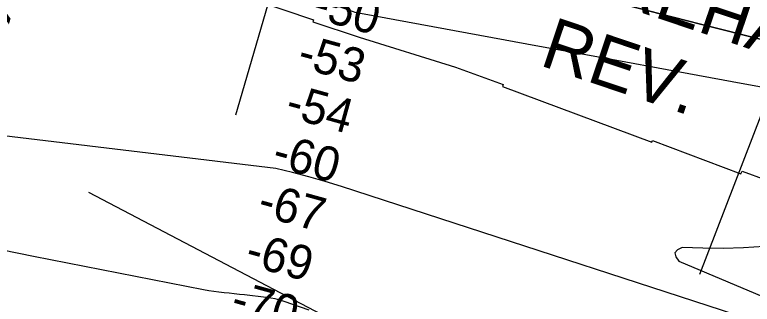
# Model space of a CAD drawing. Extents: x 3567028 to 3605064, y 510945 to 536587.
# Drawn here: x 3590344 to 3591788, y 523913 to 524480 of the extents above; entities that cross this region are included whole.
import ezdxf

# ---------------------------------------------------------------- set-up
doc = ezdxf.new("R2010")
doc.units = 0
for name, color, linetype in [('V-CHAN-NAID', 7, 'Continuous'), ('V-RIVR-RANG', 7, 'Continuous'), ('V-RRAP-RVMT', 7, 'Continuous'), ('V-RRAP-RVMT-IDEN', 7, 'Continuous'), ('V-TOPO-DPTH', 7, 'Continuous'), ('V-TOPO-MAJR', 7, 'Continuous'), ('V-TOPO-MINR', 7, 'Continuous')]:
    doc.layers.add(name, color=color, linetype=linetype)

msp = doc.modelspace()

# ---------------------------------------------------------------- linework, layer by layer
at = {"layer": 'V-CHAN-NAID'}
msp.add_line((3591485.8, 523610.5), (3590489, 524132.4), dxfattribs=at)
at = {"layer": 'V-RIVR-RANG'}
for p, q in [((3591029.4, 525147.4), (3590776.1, 524283.8)), ((3592000.5, 524793.2), (3591685, 523971.7))]:
    msp.add_line(p, q, dxfattribs=at)
at = {"layer": 'V-RRAP-RVMT'}
msp.add_lwpolyline([(3590830.9, 525075.3), (3590709.3, 524629.6), (3590833.5, 524595.6), (3590806.9, 524511.8), (3590928.8, 524470.4), (3590927.7, 524466.5), (3591018.7, 524435.9), (3591207.3, 524377.7), (3591300.2, 524343.3), (3591299.2, 524339.9), (3591591.3, 524231), (3591592.6, 524233.8), (3591765.7, 524168.7), (3591768.6, 524174), (3591907.4, 524123.1), (3591913.5, 524138.8), (3592048.9, 524092.3)], dxfattribs=at)
at = {"layer": 'V-TOPO-DPTH'}
for points in [[(3590320.4, 524814.3), (3590441.9, 524782.4), (3590563.7, 524751.3), (3590685.7, 524721.3), (3590808, 524692), (3590998.8, 524647.3), (3591025.7, 524640.8), (3591052.5, 524634), (3591079.3, 524626.9), (3591105.9, 524619.6), (3591305.8, 524563.3), (3591432.5, 524528.3), (3591559.5, 524494.2), (3591686.8, 524461.4), (3591814.3, 524429.5), (3592146.6, 524348.2), (3592168.7, 524343), (3592190.9, 524337.9), (3592213.2, 524333.2), (3592235.5, 524328.7), (3592400.3, 524296.6), (3592505, 524275.9), (3592609.6, 524254.9)], [(3592609.6, 524254.9), (3592505, 524275.9), (3592400.3, 524296.6), (3592235.5, 524328.7), (3592213.2, 524333.2), (3592190.9, 524337.9), (3592168.7, 524343), (3592146.6, 524348.2), (3591814.3, 524429.5), (3591686.8, 524461.4), (3591559.5, 524494.2), (3591432.5, 524528.3), (3591305.8, 524563.3), (3591105.9, 524619.6), (3591079.3, 524626.9), (3591052.5, 524634), (3591025.7, 524640.8), (3590998.8, 524647.3), (3590808, 524692), (3590685.7, 524721.3), (3590563.7, 524751.3), (3590441.9, 524782.4), (3590320.4, 524814.3)]]:
    msp.add_lwpolyline(points, dxfattribs=at)
at = {"layer": 'V-TOPO-MAJR'}
msp.add_lwpolyline([(3591907.4, 524319.9), (3591773.4, 524344.5), (3591639.4, 524369), (3591505.4, 524393.6), (3591371.5, 524418.2), (3591021.3, 524482.5), (3591020.3, 524482.7), (3591017.2, 524483.2), (3591013.2, 524484), (3591010.8, 524484.5), (3591007.2, 524485.7), (3591005.4, 524486.4), (3591001.8, 524487.6), (3591000, 524488.3), (3590969.1, 524499.5), (3590951.8, 524505.8), (3590934.6, 524512), (3590917.3, 524518.2), (3590900.1, 524524.4), (3589924.9, 524873.9)], dxfattribs=at)
at = {"layer": 'V-TOPO-MINR'}
for points in [[(3592609.6, 524254.9), (3592505, 524275.9), (3592400.3, 524296.6), (3592235.5, 524328.7), (3592213.2, 524333.2), (3592190.9, 524337.9), (3592168.7, 524343), (3592146.6, 524348.2), (3591814.3, 524429.5), (3591686.8, 524461.4), (3591559.5, 524494.2), (3591432.5, 524528.3), (3591305.8, 524563.3), (3591105.9, 524619.6), (3591079.3, 524626.9), (3591052.5, 524634), (3591025.7, 524640.8), (3590998.8, 524647.3), (3590808, 524692), (3590685.7, 524721.3), (3590563.7, 524751.3), (3590441.9, 524782.4), (3590320.4, 524814.3)], [(3591950.5, 523829.3), (3590984.1, 524143.7), (3590952.2, 524153.6), (3590920.1, 524162.9), (3590887.8, 524171.3), (3590855.3, 524179), (3590121.1, 524267.3)], [(3590920.9, 523902.1), (3590871.9, 523918.9), (3590863.2, 523921.5), (3590854.3, 523923.8), (3590845.4, 523925.5), (3590836.3, 523926.8), (3590794, 523931.6), (3590784, 523932.7), (3590774, 523933.8), (3590763.9, 523934.8), (3590753.9, 523935.8), (3590743.8, 523937), (3590733.9, 523938.3), (3590723.9, 523939.9), (3590714, 523941.7), (3590380.6, 524006.7), (3590255.9, 524032.2)], [(3591811.3, 524026.6), (3591771.2, 524024), (3591731.1, 524022.6), (3591691, 524022.9), (3591650.9, 524024.5), (3591641.5, 524019.7), (3591636.6, 524013.8), (3591638.4, 524006.4), (3591644.6, 523998), (3592040.5, 523830.4)]]:
    msp.add_lwpolyline(points, dxfattribs=at)

# ---------------------------------------------------------------- texts
at = {"layer": 'V-CHAN-NAID'}
msp.add_text('(120.5) (4)', height=100, rotation=72.7699, dxfattribs=at).set_placement((3590191.4, 524107.4))
at = {"layer": 'V-RIVR-RANG'}
for s, p in [('-50', (3590923.7, 524474.4)), ('-53', (3590894.5, 524378.7)), ('-54', (3590871, 524281.5)), ('-60', (3590845.1, 524184.9)), ('-67', (3590816.4, 524089)), ('-69', (3590792.3, 523991.9)), ('-70', (3590763.9, 523896))]:
    msp.add_text(s, height=67, rotation=344.546, dxfattribs=at).set_placement(p)
at = {"layer": 'V-RRAP-RVMT-IDEN'}
for s, p in [('DESTREHAN', (3591163.7, 524621.2)), ('REV.', (3591369.4, 524381.9))]:
    msp.add_text(s, height=100, rotation=341.4013, dxfattribs=at).set_placement(p)

doc.saveas('drawing.dxf')
